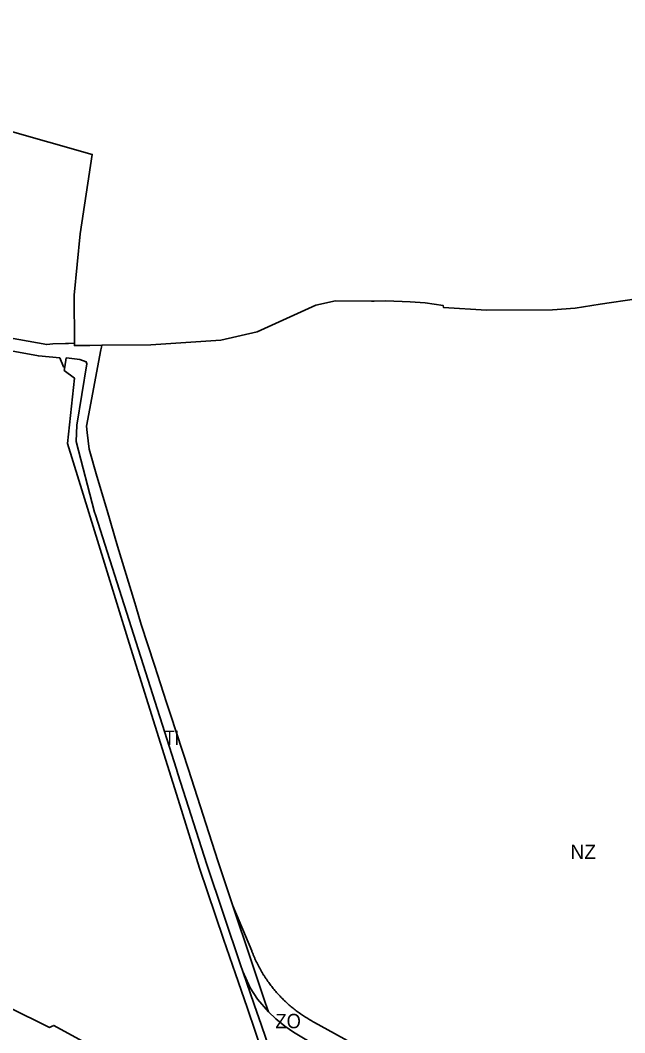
# Model space of a CAD drawing. Extents: x -650451 to -642268, y -1075216 to -1066610.
# Drawn here: x -646820 to -646190, y -1068487 to -1067431 of the extents above; entities that cross this region are included whole.
import ezdxf

# ---------------------------------------------------------------- set-up
doc = ezdxf.new("R2010")
doc.units = 0
doc.header["$LTSCALE"] = 6
doc.layers.add('1', color=7, linetype='Continuous', lineweight=35)
doc.layers.add('2', color=7, linetype='Continuous')
doc.layers.add('3', color=7, linetype='Continuous')

msp = doc.modelspace()

# ---------------------------------------------------------------- linework, layer by layer
at = {"layer": '1'}
for points in [[(-646763.65, -1067767.79), (-646763.84, -1067717.63), (-646757.65, -1067653.67), (-646745.14, -1067570.84), (-646881.01, -1067532.23), (-646885.13, -1067564.9), (-647036.59, -1067534.22), (-647031.34, -1067440.67), (-647061.252, -1067430.908)], [(-646177.7, -1067721.6), (-646215.6, -1067727), (-646241.8, -1067731), (-646265.3, -1067733), (-646334.1, -1067733.4), (-646379.05, -1067730.4), (-646379.3, -1067728.5), (-646398.3, -1067725.6), (-646413.8, -1067724.5), (-646439.2, -1067723.4), (-646451.2, -1067723.74), (-646454.18, -1067723.82), (-646491.51, -1067723.35), (-646512.09, -1067728.15), (-646573.28, -1067755.92), (-646610.97, -1067764.46), (-646684.13, -1067769.34), (-646735.25, -1067769.92)], [(-647210.537, -1067778.594), (-647200.75, -1067779.56), (-647179.45, -1067779.99), (-647140, -1067780.79), (-647122.49, -1067780.52), (-647109.12, -1067778.76), (-647068.08, -1067769.88), (-647010.54, -1067755.92), (-647003.22, -1067754.91), (-646918.11, -1067747.74), (-646904.97, -1067747.77), (-646868.2, -1067755.4), (-646864.55, -1067756.1), (-646854.89, -1067757.85), (-646846.07, -1067759.45), (-646831.22, -1067762.14), (-646792.43, -1067769.16), (-646786.06, -1067768.19), (-646772.99, -1067768.14), (-646769.88, -1067768.13), (-646763.65, -1067767.79)], [(-646763.65, -1067767.79), (-646763.65, -1067768.43), (-646763.64, -1067770.23), (-646747.76, -1067770.05), (-646735.25, -1067769.92)], [(-646598.635, -1068354.436), (-646614.29, -1068307.63), (-646644.93, -1068212.18), (-646663.49, -1068155.04), (-646667.62, -1068142.32), (-646680.26, -1068103.41), (-646694.03, -1068061), (-646699.75, -1068042.04), (-646700.86, -1068038.38), (-646706, -1068021.35), (-646718.71, -1067979.26), (-646729.69, -1067942.02), (-646740.25, -1067906.19), (-646748.47, -1067878.33), (-646750.27, -1067860.77), (-646750.95, -1067854.19), (-646736.14, -1067774.69), (-646735.62, -1067771.91), (-646735.25, -1067769.92)], [(-646773.65, -1067792.47), (-646775.05, -1067792.44), (-646778.88, -1067782.91), (-646801.25, -1067780.89), (-646833.41, -1067774.95)], [(-646588.07, -1068422.96), (-646590.47, -1068415.9), (-646625.74, -1068311.34), (-646655.75, -1068216.65), (-646657.22, -1068212.03), (-646711.78, -1068040.39), (-646741.83, -1067946.59), (-646742.72, -1067943.82), (-646761.85, -1067870.21), (-646761.1, -1067853.23), (-646750.91, -1067789.32), (-646751.27, -1067787.27), (-646758.03, -1067784.73), (-646769.01, -1067783.47), (-646772.2, -1067783.1), (-646773.65, -1067792.47)], [(-646773.65, -1067792.47), (-646774.2, -1067796.04), (-646763.68, -1067804.12), (-646770.85, -1067872.24), (-646732.3, -1067997.18), (-646706.52, -1068080.45), (-646686.65, -1068143.62), (-646653.73, -1068249.25), (-646633.16, -1068315.26), (-646608.14, -1068389.1), (-646595.67, -1068425.48), (-646583.64, -1068460.55), (-646566.33, -1068512.04)], [(-646598.635, -1068354.436), (-646579.62, -1068411.29), (-646564.78, -1068455.41), (-646561.544, -1068464.842)], [(-646572.304, -1068416.345), (-646572.64, -1068415.688), (-646572.973, -1068415.029), (-646573.302, -1068414.369), (-646573.628, -1068413.707), (-646573.95, -1068413.044), (-646574.269, -1068412.379), (-646574.584, -1068411.712), (-646574.896, -1068411.043), (-646575.204, -1068410.374), (-646575.508, -1068409.702), (-646575.809, -1068409.03), (-646576.107, -1068408.355), (-646576.4, -1068407.68), (-646576.691, -1068407.003), (-646576.977, -1068406.324), (-646577.26, -1068405.645), (-646577.539, -1068404.964), (-646577.815, -1068404.281), (-646578.087, -1068403.598), (-646578.355, -1068402.913), (-646578.62, -1068402.227), (-646578.881, -1068401.54), (-646598.635, -1068354.436)], [(-646561.544, -1068464.842), (-646572.984, -1068451.81), (-646580.625, -1068439.803), (-646588.07, -1068422.96)], [(-646556.22, -1068515.84), (-646568.87, -1068479.14), (-646576.4, -1068457.27), (-646588.07, -1068422.96)], [(-646234.342, -1068629.892), (-646513.45, -1068476.025), (-646514.726, -1068475.337), (-646515.88, -1068474.7), (-646517.029, -1068474.051), (-646518.173, -1068473.39), (-646519.312, -1068472.719), (-646520.446, -1068472.036), (-646521.574, -1068471.342), (-646522.696, -1068470.636), (-646523.812, -1068469.92), (-646524.923, -1068469.192), (-646526.027, -1068468.454), (-646527.125, -1068467.705), (-646528.216, -1068466.945), (-646529.3, -1068466.174), (-646530.378, -1068465.393), (-646531.449, -1068464.601), (-646532.513, -1068463.799), (-646533.569, -1068462.987), (-646534.618, -1068462.164), (-646535.659, -1068461.331), (-646536.693, -1068460.488), (-646537.718, -1068459.635), (-646538.736, -1068458.773), (-646539.745, -1068457.901), (-646540.747, -1068457.018), (-646541.739, -1068456.127), (-646542.724, -1068455.227), (-646543.699, -1068454.318), (-646544.666, -1068453.399), (-646545.623, -1068452.47), (-646546.572, -1068451.534), (-646547.511, -1068450.589), (-646548.442, -1068449.635), (-646549.362, -1068448.673), (-646550.273, -1068447.702), (-646551.175, -1068446.723), (-646552.067, -1068445.738), (-646552.948, -1068444.744), (-646553.82, -1068443.741), (-646554.682, -1068442.732), (-646555.534, -1068441.715), (-646556.375, -1068440.69), (-646557.206, -1068439.658), (-646558.027, -1068438.62), (-646558.837, -1068437.575), (-646559.637, -1068436.524), (-646560.426, -1068435.467), (-646561.204, -1068434.402), (-646561.971, -1068433.332), (-646562.395, -1068432.731), (-646562.816, -1068432.128), (-646563.234, -1068431.522), (-646563.648, -1068430.915), (-646564.06, -1068430.305), (-646564.469, -1068429.693), (-646564.874, -1068429.078), (-646565.277, -1068428.461), (-646565.676, -1068427.842), (-646566.072, -1068427.221), (-646566.465, -1068426.597), (-646566.854, -1068425.972), (-646567.241, -1068425.344), (-646567.624, -1068424.714), (-646568.004, -1068424.082), (-646568.381, -1068423.448), (-646568.754, -1068422.812), (-646569.124, -1068422.174), (-646569.491, -1068421.534), (-646569.854, -1068420.892), (-646570.215, -1068420.248), (-646570.571, -1068419.602), (-646570.925, -1068418.954), (-646571.275, -1068418.305), (-646571.621, -1068417.653), (-646571.964, -1068417), (-646572.304, -1068416.345)], [(-646743.69, -1068501.76), (-646785.05, -1068479.12), (-646787.55, -1068480.36), (-646789.49, -1068481.31), (-646832.29, -1068460.04)], [(-646493.511, -1068509.855), (-646523.105, -1068493.54), (-646535.245, -1068486.342), (-646544.525, -1068479.79), (-646553.677, -1068472.283), (-646561.544, -1068464.842)]]:
    msp.add_lwpolyline(points, dxfattribs=at)

# ---------------------------------------------------------------- texts
at = {"layer": '2', "width": 0.85}
msp.add_text('TI', height=15, dxfattribs=at).set_placement((-646669.65, -1068186.63))
at = {"layer": '2'}
msp.add_text('NZ', height=15, dxfattribs=at).set_placement((-646246.812, -1068305.647))
at = {"layer": '3', "width": 0.95}
msp.add_text('ZO', height=15, dxfattribs=at).set_placement((-646554.162, -1068482.115))

doc.saveas('drawing.dxf')
